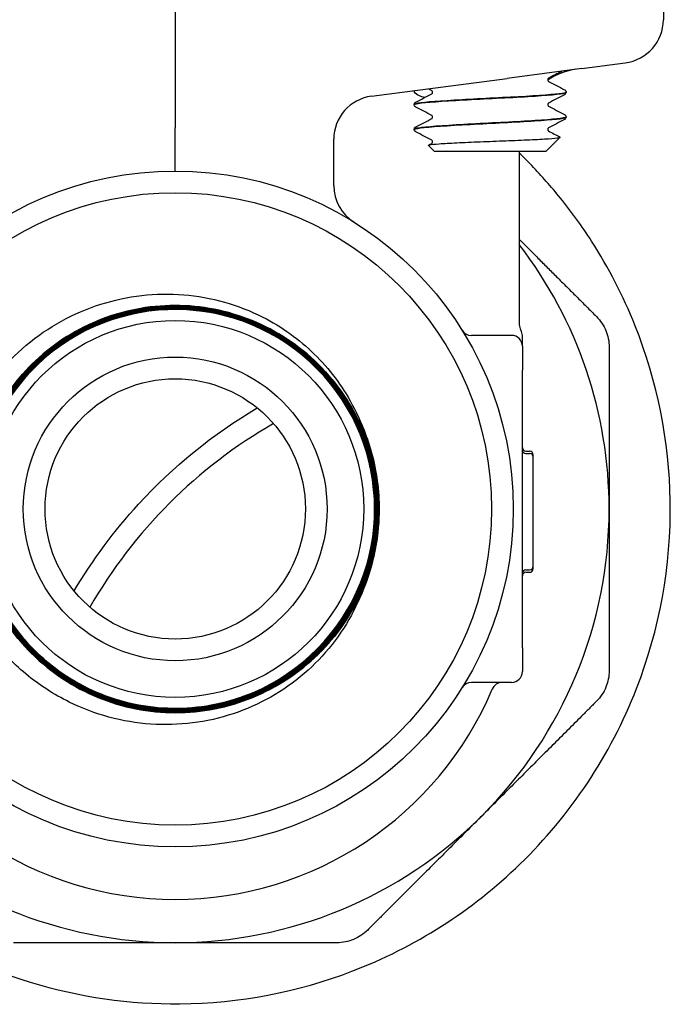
# Model space of a CAD drawing. Header units: inches. Extents: x 36 to 1719, y -84 to 1122.
# Tile 407 of 550: x 1420.65 to 1422.53, y 377.49 to 380.33. Entities that reach past the tile are written whole.
import ezdxf

# ---------------------------------------------------------------- set-up
doc = ezdxf.new("R2010")
doc.units = ezdxf.units.IN
doc.header["$LTSCALE"] = 48
doc.header["$MEASUREMENT"] = 0
doc.layers.add('Visible (ANSI)', color=7, linetype='Continuous', lineweight=30)

msp = doc.modelspace()

# ---------------------------------------------------------------- linework, layer by layer
at = {"layer": 'Visible (ANSI)'}
for p, q in [((1421.09912, 380.79693), (1421.09912, 380.02055)), ((1422.50537, 380.79693), (1422.50537, 380.33169)), ((1422.27043, 380.191), (1422.0556, 380.16271)), ((1422.27043, 380.191), (1422.39558, 380.20747)), ((1421.66458, 380.11124), (1422.0556, 380.16271)), ((1422.22505, 380.12307), (1422.22505, 380.1224)), ((1421.78755, 380.08732), (1421.78755, 380.08665)), ((1422.22505, 380.05157), (1422.22505, 380.0509)), ((1421.09912, 379.89568), (1421.09912, 380.02055)), ((1421.78755, 380.01582), (1421.78755, 380.01515)), ((1421.5559, 379.85401), (1421.5559, 379.98731)), ((1422.16731, 379.95318), (1422.20791, 379.99277)), ((1421.84529, 379.95318), (1421.82859, 379.96946)), ((1421.84529, 379.95318), (1422.16731, 379.95318)), ((1422.09037, 379.95318), (1422.09037, 379.45318)), ((1422.06787, 379.42193), (1421.95223, 379.42193)), ((1422.09912, 379.39068), (1422.09912, 379.42128)), ((1422.09912, 379.39068), (1422.09912, 379.32193)), ((1422.09912, 379.18941), (1422.09912, 379.32193)), ((1422.09912, 378.65444), (1422.09912, 379.18941)), ((1422.10954, 379.08847), (1422.11995, 379.08847)), ((1422.10954, 379.08142), (1422.11995, 379.08142)), ((1422.13037, 379.07097), (1422.13037, 379.07806)), ((1422.13037, 378.75683), (1422.13037, 379.071)), ((1422.10954, 378.74642), (1422.11995, 378.74642)), ((1422.10954, 378.73936), (1422.11995, 378.73936)), ((1422.13037, 378.74977), (1422.13037, 378.75684)), ((1422.09912, 378.52193), (1422.09912, 378.65444)), ((1422.09912, 378.52193), (1422.09912, 378.45318)), ((1422.06787, 378.42193), (1421.95223, 378.42193))]:
    msp.add_line(p, q, dxfattribs=at)
for radius in [0.97375, 0.91125, 0.54316, 0.4375, 0.375]:
    msp.add_circle((1421.09912, 378.92193), radius, dxfattribs=at)
for centre, radius, start, end in [((1422.27787, 380.00286), 0.1875, 97.5, 124.32186), ((1421.6809, 379.98731), 0.125, 97.5, 180), ((1421.6809, 379.85401), 0.125, 180, 238.02878), ((1421.09912, 378.92193), 1.25, 0, 37.53324), ((1421.09912, 378.92193), 0.57441, 139.86113, 136.72231), ((1422.12162, 379.45318), 0.03125, 180, 210.68342), ((1421.95223, 379.45318), 0.03125, 211.91138, 270), ((1422.06787, 379.39068), 0.03125, 0, 90), ((1422.06787, 379.42128), 0.03125, 0, 30.68342), ((1421.09912, 378.92193), 0.57441, 136.72231, 139.86113), ((1422.09912, 377.92193), 1.4375, 119.91628, 150.08372), ((1422.10954, 379.09889), 0.01042, 180, 270), ((1422.10954, 379.09183), 0.01042, 180, 270), ((1422.11995, 379.07806), 0.01042, 0, 90), ((1422.11995, 379.071), 0.01042, 0, 90), ((1421.09912, 378.92193), 0.5875, 358.62118, 1.76001), ((1421.09912, 378.92193), 1.25, 315, 0), ((1422.10954, 378.736), 0.01042, 90, 180), ((1422.10954, 378.72894), 0.01042, 90, 180), ((1422.11995, 378.75683), 0.01042, 270, 0), ((1422.11995, 378.74977), 0.01042, 270, 0), ((1422.06787, 378.45318), 0.03125, 270, 0), ((1421.95223, 378.39068), 0.03125, 90, 148.08862), ((1422.04119, 378.39068), 0.03125, 90, 157.12307), ((1421.09912, 378.78818), 0.99125, 202.87693, 337.12307), ((1421.09912, 378.92193), 1.25, 225, 270), ((1421.09912, 378.92193), 1.25, 270, 315)]:
    msp.add_arc(centre, radius, start, end, dxfattribs=at)
msp.add_ellipse((1422.37927, 380.3314), major_axis=(-0.12504, -0.01646), ratio=0.991106, start_param=1.5707963, end_param=3.0118441, dxfattribs=at)
for points in [[(1422.21347, 380.1835), (1422.20041, 380.17666), (1422.18736, 380.16983), (1422.17431, 380.16298)], [(1422.17431, 380.15399), (1422.18965, 380.14594), (1422.20499, 380.13791), (1422.22034, 380.12988)], [(1421.83828, 380.12723), (1421.83479, 380.12906), (1421.8313, 380.13089), (1421.82781, 380.13272)], [(1421.79226, 380.09413), (1421.8076, 380.10216), (1421.82295, 380.11019), (1421.83828, 380.11824)], [(1422.22034, 380.11559), (1422.20499, 380.10756), (1422.18965, 380.09953), (1422.17431, 380.09148)], [(1421.83828, 380.05573), (1421.82295, 380.06378), (1421.8076, 380.07181), (1421.79226, 380.07984)], [(1422.17431, 380.08249), (1422.18965, 380.07444), (1422.20499, 380.06641), (1422.22034, 380.05838)], [(1421.79226, 380.02263), (1421.8076, 380.03066), (1421.82295, 380.03869), (1421.83828, 380.04674)], [(1422.22034, 380.04409), (1422.20499, 380.03606), (1422.18965, 380.02803), (1422.17431, 380.01998)], [(1422.17431, 380.01099), (1422.18539, 380.00518), (1422.19647, 379.99937), (1422.20755, 379.99357)], [(1421.83828, 379.98423), (1421.82295, 379.99228), (1421.8076, 380.00031), (1421.79226, 380.00834)], [(1421.82899, 379.97037), (1421.83209, 379.97199), (1421.83519, 379.97362), (1421.83828, 379.97524)]]:
    msp.add_open_spline(points, degree=3, dxfattribs=at)
for points, knots in [([(1422.17432, 380.16298), (1422.17432, 380.16298), (1422.17408, 380.16289), (1422.17332, 380.16209), (1422.17296, 380.16164), (1422.17233, 380.16031), (1422.17209, 380.1594), (1422.17209, 380.15849)], [0.002645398, 0.002645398, 0.002645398, 0.002645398, 0.027589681, 0.027589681, 0.042171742, 0.042171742, 0.057287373, 0.057287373, 0.057287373, 0.057287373]), ([(1422.17209, 380.15849), (1422.17209, 380.1571), (1422.17266, 380.15581), (1422.17359, 380.15452), (1422.17395, 380.15425), (1422.17426, 380.15402), (1422.17432, 380.15399), (1422.17432, 380.15399)], [0, 0, 0, 0, 0.022828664, 0.022828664, 0.041633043, 0.041633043, 0.054614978, 0.054614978, 0.054614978, 0.054614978]), ([(1421.81711, 380.10714), (1421.81431, 380.10775), (1421.81169, 380.10849), (1421.80037, 380.11239), (1421.79411, 380.11666), (1421.78693, 380.12418), (1421.78652, 380.12729), (1421.78961, 380.1277)], [0.67526477, 0.67526477, 0.67526477, 0.67526477, 0.71949334, 0.71949334, 0.88239765, 0.88239765, 1.0591032, 1.0591032, 1.0591032, 1.0591032]), ([(1421.8405, 380.12274), (1421.8405, 380.12412), (1421.83994, 380.12541), (1421.839, 380.1267), (1421.83865, 380.12697), (1421.83834, 380.1272), (1421.83828, 380.12723), (1421.83828, 380.12723)], [0, 0, 0, 0, 0.022828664, 0.022828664, 0.041633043, 0.041633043, 0.054614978, 0.054614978, 0.054614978, 0.054614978]), ([(1422.22034, 380.12988), (1422.22112, 380.12947), (1422.22197, 380.12897), (1422.22337, 380.12752), (1422.22386, 380.12688), (1422.22469, 380.12523), (1422.225, 380.12418), (1422.22505, 380.1231)], [0, 0, 0, 0, 0.028459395, 0.028459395, 0.043235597, 0.043235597, 0.058545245, 0.058545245, 0.058545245, 0.058545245]), ([(1422.22476, 380.1231), (1422.2249, 380.12189), (1422.22141, 380.12067), (1422.21416, 380.11946), (1422.1943, 380.11615), (1422.14659, 380.11283), (1422.08739, 380.10952), (1422.02828, 380.10621), (1421.95883, 380.10289), (1421.90277, 380.09958), (1421.84679, 380.09628), (1421.8052, 380.09297), (1421.79218, 380.08967), (1421.7891, 380.08888), (1421.78764, 380.0881), (1421.78772, 380.08732)], [-21.1829178, -21.1829178, -21.1829178, -21.1829178, -20.8637276, -20.8637276, -20.8637276, -19.9895633, -19.9895633, -19.9895633, -19.1167884, -19.1167884, -19.1167884, -18.2452653, -18.2452653, -18.2452653, -18.0390086, -18.0390086, -18.0390086, -18.0390086]), ([(1421.78785, 380.08662), (1421.78771, 380.08788), (1421.79149, 380.08914), (1421.79931, 380.0904), (1421.82012, 380.09375), (1421.86918, 380.09709), (1421.9294, 380.10044), (1421.98959, 380.10378), (1422.05977, 380.10713), (1422.11549, 380.11047), (1422.17119, 380.11382), (1422.21136, 380.11716), (1422.22202, 380.12051), (1422.22403, 380.12114), (1422.22499, 380.12177), (1422.22492, 380.1224)], [11.7535067, 11.7535067, 11.7535067, 11.7535067, 12.0852563, 12.0852563, 12.0852563, 12.9673891, 12.9673891, 12.9673891, 13.8492593, 13.8492593, 13.8492593, 14.7308693, 14.7308693, 14.7308693, 14.8974159, 14.8974159, 14.8974159, 14.8974159]), ([(1421.83828, 380.11824), (1421.83828, 380.11824), (1421.83852, 380.11833), (1421.83927, 380.11913), (1421.83964, 380.11958), (1421.84027, 380.12091), (1421.8405, 380.12182), (1421.8405, 380.12274)], [0.002645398, 0.002645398, 0.002645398, 0.002645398, 0.027589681, 0.027589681, 0.042171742, 0.042171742, 0.057287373, 0.057287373, 0.057287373, 0.057287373]), ([(1422.22505, 380.12237), (1422.22498, 380.12092), (1422.22444, 380.11955), (1422.22319, 380.11767), (1422.22253, 380.11706), (1422.22137, 380.11617), (1422.22084, 380.11586), (1422.22034, 380.11559)], [0, 0, 0, 0, 0.020588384, 0.020588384, 0.04017257, 0.04017257, 0.058516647, 0.058516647, 0.058516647, 0.058516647]), ([(1421.78755, 380.08735), (1421.78761, 380.0888), (1421.78816, 380.09017), (1421.7894, 380.09205), (1421.79007, 380.09266), (1421.79123, 380.09355), (1421.79175, 380.09386), (1421.79226, 380.09413)], [0, 0, 0, 0, 0.020588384, 0.020588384, 0.04017257, 0.04017257, 0.058516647, 0.058516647, 0.058516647, 0.058516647]), ([(1421.79226, 380.07984), (1421.79147, 380.08025), (1421.79063, 380.08075), (1421.78923, 380.0822), (1421.78873, 380.08284), (1421.7879, 380.08449), (1421.7876, 380.08554), (1421.78755, 380.08662)], [0, 0, 0, 0, 0.028459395, 0.028459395, 0.043235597, 0.043235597, 0.058545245, 0.058545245, 0.058545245, 0.058545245]), ([(1422.17432, 380.09148), (1422.17432, 380.09148), (1422.17408, 380.09139), (1422.17332, 380.09059), (1422.17296, 380.09014), (1422.17233, 380.08881), (1422.17209, 380.0879), (1422.17209, 380.08699)], [0.002645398, 0.002645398, 0.002645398, 0.002645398, 0.027589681, 0.027589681, 0.042171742, 0.042171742, 0.057287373, 0.057287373, 0.057287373, 0.057287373]), ([(1422.17209, 380.08699), (1422.17209, 380.0856), (1422.17266, 380.08431), (1422.17359, 380.08302), (1422.17395, 380.08275), (1422.17426, 380.08252), (1422.17432, 380.08249), (1422.17432, 380.08249)], [0, 0, 0, 0, 0.022828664, 0.022828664, 0.041633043, 0.041633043, 0.054614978, 0.054614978, 0.054614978, 0.054614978]), ([(1422.22493, 380.0516), (1422.22502, 380.05097), (1422.2241, 380.05034), (1422.22214, 380.04971), (1422.21166, 380.04636), (1422.17151, 380.04301), (1422.11572, 380.03966), (1422.06042, 380.03633), (1421.99083, 380.03301), (1421.93088, 380.02969), (1421.87013, 380.02632), (1421.82048, 380.02296), (1421.79944, 380.01959), (1421.79158, 380.01833), (1421.78777, 380.01708), (1421.78785, 380.01582)], [-14.8997325, -14.8997325, -14.8997325, -14.8997325, -14.7341258, -14.7341258, -14.7341258, -13.8504415, -13.8504415, -13.8504415, -12.9746304, -12.9746304, -12.9746304, -12.0870096, -12.0870096, -12.0870096, -11.7558233, -11.7558233, -11.7558233, -11.7558233]), ([(1421.78792, 380.01512), (1421.78781, 380.01668), (1421.79362, 380.01823), (1421.80547, 380.01979), (1421.83144, 380.0232), (1421.88581, 380.0266), (1421.94903, 380.03001), (1422.01175, 380.03339), (1422.08188, 380.03677), (1422.13453, 380.04015), (1422.18676, 380.04351), (1422.22077, 380.04686), (1422.22465, 380.05022), (1422.22492, 380.05044), (1422.22504, 380.05067), (1422.22503, 380.0509)], [5.4703213, 5.4703213, 5.4703213, 5.4703213, 5.8802797, 5.8802797, 5.8802797, 6.7785359, 6.7785359, 6.7785359, 7.6697745, 7.6697745, 7.6697745, 8.5540503, 8.5540503, 8.5540503, 8.6142306, 8.6142306, 8.6142306, 8.6142306]), ([(1421.8405, 380.05124), (1421.8405, 380.05262), (1421.83994, 380.05391), (1421.839, 380.0552), (1421.83865, 380.05547), (1421.83834, 380.0557), (1421.83828, 380.05573), (1421.83828, 380.05573)], [0, 0, 0, 0, 0.022828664, 0.022828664, 0.041633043, 0.041633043, 0.054614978, 0.054614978, 0.054614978, 0.054614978]), ([(1421.83828, 380.04674), (1421.83828, 380.04674), (1421.83852, 380.04683), (1421.83927, 380.04763), (1421.83964, 380.04808), (1421.84027, 380.04941), (1421.8405, 380.05032), (1421.8405, 380.05124)], [0.002645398, 0.002645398, 0.002645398, 0.002645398, 0.027589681, 0.027589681, 0.042171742, 0.042171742, 0.057287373, 0.057287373, 0.057287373, 0.057287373]), ([(1422.22034, 380.05838), (1422.22112, 380.05797), (1422.22197, 380.05747), (1422.22337, 380.05602), (1422.22386, 380.05538), (1422.22469, 380.05373), (1422.225, 380.05268), (1422.22505, 380.0516)], [0, 0, 0, 0, 0.028459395, 0.028459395, 0.043235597, 0.043235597, 0.058545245, 0.058545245, 0.058545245, 0.058545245]), ([(1422.22505, 380.05087), (1422.22498, 380.04942), (1422.22444, 380.04805), (1422.22319, 380.04617), (1422.22253, 380.04556), (1422.22137, 380.04467), (1422.22084, 380.04436), (1422.22034, 380.04409)], [0, 0, 0, 0, 0.020588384, 0.020588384, 0.04017257, 0.04017257, 0.058516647, 0.058516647, 0.058516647, 0.058516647]), ([(1421.78755, 380.01585), (1421.78761, 380.0173), (1421.78816, 380.01867), (1421.7894, 380.02055), (1421.79007, 380.02116), (1421.79123, 380.02205), (1421.79175, 380.02236), (1421.79226, 380.02263)], [0, 0, 0, 0, 0.020588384, 0.020588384, 0.04017257, 0.04017257, 0.058516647, 0.058516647, 0.058516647, 0.058516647]), ([(1421.79226, 380.00834), (1421.79147, 380.00875), (1421.79063, 380.00925), (1421.78923, 380.0107), (1421.78873, 380.01134), (1421.7879, 380.01299), (1421.7876, 380.01404), (1421.78755, 380.01512)], [0, 0, 0, 0, 0.028459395, 0.028459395, 0.043235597, 0.043235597, 0.058545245, 0.058545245, 0.058545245, 0.058545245]), ([(1422.17432, 380.01998), (1422.17432, 380.01998), (1422.17408, 380.01989), (1422.17332, 380.01909), (1422.17296, 380.01864), (1422.17233, 380.01731), (1422.17209, 380.0164), (1422.17209, 380.01549)], [0.002645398, 0.002645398, 0.002645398, 0.002645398, 0.027589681, 0.027589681, 0.042171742, 0.042171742, 0.057287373, 0.057287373, 0.057287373, 0.057287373]), ([(1422.17209, 380.01549), (1422.17209, 380.0141), (1422.17266, 380.01281), (1422.17359, 380.01152), (1422.17395, 380.01125), (1422.17426, 380.01102), (1422.17432, 380.01099), (1422.17432, 380.01099)], [0, 0, 0, 0, 0.022828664, 0.022828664, 0.041633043, 0.041633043, 0.054614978, 0.054614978, 0.054614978, 0.054614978]), ([(1421.82859, 379.96946), (1421.82795, 379.97009), (1421.8292, 379.97071), (1421.83723, 379.9723), (1421.84662, 379.97326), (1421.87342, 379.97519), (1421.8907, 379.97614), (1421.93106, 379.97807), (1421.95384, 379.97903), (1422.00203, 379.98096), (1422.027, 379.98192), (1422.07589, 379.98385), (1422.09931, 379.9848), (1422.14147, 379.98673), (1422.15972, 379.98769), (1422.18849, 379.98962), (1422.19862, 379.99058), (1422.20762, 379.99222), (1422.20884, 379.99289), (1422.20755, 379.99357)], [-2.4713623, -2.4713623, -2.4713623, -2.4713623, -2.3561612, -2.3561612, -2.1756508, -2.1756508, -1.9922583, -1.9922583, -1.8059847, -1.8059847, -1.6168306, -1.6168306, -1.424797, -1.424797, -1.2298846, -1.2298846, -1.0320942, -1.0320942, -0.8910547, -0.8910547, -0.8910547, -0.8910547]), ([(1421.8405, 379.97974), (1421.8405, 379.98112), (1421.83994, 379.98241), (1421.839, 379.9837), (1421.83865, 379.98397), (1421.83834, 379.9842), (1421.83828, 379.98423), (1421.83828, 379.98423)], [0, 0, 0, 0, 0.022828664, 0.022828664, 0.041633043, 0.041633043, 0.054614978, 0.054614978, 0.054614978, 0.054614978]), ([(1421.83828, 379.97524), (1421.83828, 379.97524), (1421.83852, 379.97533), (1421.83927, 379.97613), (1421.83964, 379.97658), (1421.84027, 379.97791), (1421.8405, 379.97882), (1421.8405, 379.97974)], [0.002645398, 0.002645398, 0.002645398, 0.002645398, 0.027589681, 0.027589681, 0.042171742, 0.042171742, 0.057287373, 0.057287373, 0.057287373, 0.057287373]), ([(1420.10787, 379.94719), (1420.10303, 379.94251), (1420.09822, 379.9378), (1419.94746, 379.78785), (1419.83364, 379.61175), (1419.69851, 379.24586), (1419.66753, 379.06208), (1419.67926, 378.71181), (1419.71251, 378.5486), (1419.80995, 378.30496), (1419.85368, 378.2207), (1419.93116, 378.10233), (1419.95832, 378.06491), (1420.00957, 378.00112), (1420.03286, 377.97425), (1420.08298, 377.92061), (1420.1099, 377.894), (1420.18088, 377.82924), (1420.22617, 377.79274), (1420.39963, 377.66957), (1420.53775, 377.60235), (1420.82369, 377.51483), (1420.96915, 377.49452), (1421.28448, 377.49754), (1421.452, 377.53013), (1421.78939, 377.659), (1421.95414, 377.76436), (1422.23773, 378.03975), (1422.35292, 378.21159), (1422.49394, 378.57377), (1422.52812, 378.75719), (1422.52221, 379.11618), (1422.48869, 379.28772), (1422.38971, 379.53542), (1422.3479, 379.61669), (1422.2706, 379.7368), (1422.24054, 379.7784), (1422.1822, 379.85058), (1422.15473, 379.88169), (1422.11962, 379.91813), (1422.11323, 379.92463), (1422.10678, 379.93107), (1422.10135, 379.93649), (1422.09588, 379.94187), (1422.09037, 379.94719)], [5.9352871, 5.9352871, 5.9352871, 5.9352871, 5.9921197, 5.9921197, 7.7291756, 7.7291756, 9.2390086, 9.2390086, 10.5435709, 10.5435709, 11.2728459, 11.2728459, 11.6258315, 11.6258315, 11.8968723, 11.8968723, 12.1854452, 12.1854452, 12.6300643, 12.6300643, 13.8170477, 13.8170477, 14.9868598, 14.9868598, 16.3855901, 16.3855901, 18.0118875, 18.0118875, 19.7159295, 19.7159295, 21.2114917, 21.2114917, 22.568907, 22.568907, 23.2689868, 23.2689868, 23.6603838, 23.6603838, 23.97652, 23.97652, 24.0460114, 24.0460114, 24.0460114, 24.1044605, 24.1044605, 24.1044605, 24.1044605]), ([(1420.51433, 379.2001), (1420.55322, 379.27413), (1420.60609, 379.33991), (1420.73325, 379.44649), (1420.80598, 379.48664), (1420.9616, 379.53618), (1421.04282, 379.54556), (1421.20299, 379.53251), (1421.28042, 379.51071), (1421.40603, 379.4468), (1421.45609, 379.41093), (1421.54306, 379.3258), (1421.57961, 379.27722), (1421.60816, 379.22394)], [0, 0, 0, 0, 0.637222, 0.637222, 1.2647089, 1.2647089, 1.8824576, 1.8824576, 2.490465, 2.490465, 2.9578106, 2.9578106, 3.4191938, 3.4191938, 3.4191938, 3.4191938]), ([(1420.68093, 379.3157), (1420.65784, 379.29121), (1420.6369, 379.26468), (1420.57739, 379.17378), (1420.54903, 379.10377), (1420.52074, 378.95679), (1420.52109, 378.88124), (1420.55074, 378.73451), (1420.57976, 378.66473), (1420.66292, 378.54023), (1420.71627, 378.4867), (1420.84051, 378.40309), (1420.9102, 378.37382), (1421.0569, 378.34366), (1421.1325, 378.34305), (1421.2797, 378.37085), (1421.34988, 378.39901), (1421.4755, 378.48064), (1421.52974, 378.53334), (1421.61497, 378.65659), (1421.64514, 378.72595), (1421.67719, 378.87235), (1421.67876, 378.94799), (1421.6528, 379.09562), (1421.62552, 379.1662), (1421.54544, 379.29293), (1421.49339, 379.34787), (1421.37115, 379.43471), (1421.30213, 379.46578), (1421.15605, 379.4997), (1421.08039, 379.50223), (1420.93235, 379.47813), (1420.86138, 379.45173), (1420.73356, 379.3732), (1420.67793, 379.32182), (1420.58949, 379.20062), (1420.55753, 379.13195), (1420.52174, 378.98622), (1420.51825, 378.91055), (1420.54048, 378.76211), (1420.566, 378.69077), (1420.64295, 378.56188), (1420.69365, 378.50557), (1420.8138, 378.41554), (1420.88211, 378.38269), (1421.02747, 378.34503), (1421.10314, 378.34058), (1421.25194, 378.36095), (1421.32365, 378.38557), (1421.45359, 378.46093), (1421.51058, 378.51095), (1421.60218, 378.63003), (1421.63591, 378.69795), (1421.67544, 378.84292), (1421.68085, 378.91858), (1421.66236, 379.06772), (1421.63863, 379.13978), (1421.56488, 379.27075), (1421.51555, 379.32841), (1421.39757, 379.42157), (1421.33003, 379.45619), (1421.18548, 379.49758), (1421.10985, 379.50395), (1420.96038, 379.48734), (1420.88798, 379.46451), (1420.756, 379.39238), (1420.69769, 379.34375), (1420.60297, 379.22688), (1420.56748, 379.15975), (1420.52424, 379.01564), (1420.5169, 378.94004), (1420.53162, 378.79028), (1420.55355, 378.71755), (1420.62405, 378.58458), (1420.67196, 378.52561), (1420.7877, 378.42936), (1420.85442, 378.393), (1420.99806, 378.3479), (1421.07361, 378.3396), (1421.22364, 378.35244), (1421.29669, 378.37345), (1421.43063, 378.44231), (1421.49024, 378.4895), (1421.58802, 378.60408), (1421.62524, 378.67038), (1421.67219, 378.81353), (1421.68145, 378.88902), (1421.67052, 379.0393), (1421.65042, 379.11265), (1421.58322, 379.24755), (1421.53676, 379.30779), (1421.42335, 379.40707), (1421.35749, 379.44516), (1421.21485, 379.49395), (1421.13944, 379.50417), (1420.98893, 379.49514), (1420.91528, 379.47596), (1420.77946, 379.41043), (1420.71859, 379.36471), (1420.61781, 379.2525), (1420.57886, 379.18708), (1420.52824, 379.04498), (1420.51705, 378.96965), (1420.52418, 378.81895), (1420.54244, 378.74501), (1420.60628, 378.60828), (1420.65126, 378.5468), (1420.76226, 378.44454), (1420.82722, 378.40474), (1420.96876, 378.35228), (1421.04398, 378.34013), (1421.19486, 378.34536), (1421.26908, 378.36269), (1421.4067, 378.42483), (1421.46878, 378.46905), (1421.57251, 378.57881), (1421.61315, 378.64331), (1421.66743, 378.78427), (1421.68055, 378.85938), (1421.67723, 379.01041), (1421.66083, 379.08489), (1421.6004, 379.22337), (1421.55694, 379.28605), (1421.44843, 379.39123), (1421.38442, 379.43272), (1421.24407, 379.48882), (1421.16908, 379.50289), (1421.01792, 379.50149), (1420.94319, 379.48603), (1420.80386, 379.42732), (1420.7406, 379.38463), (1420.63398, 379.27739), (1420.59166, 379.21387), (1420.53374, 379.07415), (1420.51871, 378.9993), (1420.5182, 378.84803), (1420.53272, 378.77307), (1420.58969, 378.63291), (1420.6316, 378.56907), (1420.73755, 378.46103), (1420.80058, 378.41788), (1420.93963, 378.35816), (1421.01434, 378.34217), (1421.16568, 378.33974), (1421.24088, 378.35332), (1421.38183, 378.40854), (1421.44625, 378.44967), (1421.55569, 378.5543), (1421.59967, 378.61682), (1421.66118, 378.7552), (1421.67813, 378.82974), (1421.68249, 378.98114), (1421.66985, 379.05655), (1421.61638, 379.19829), (1421.57605, 379.26326), (1421.47275, 379.37409), (1421.41075, 379.41889), (1421.27308, 379.48219), (1421.1987, 379.50009), (1421.04727, 379.50638), (1420.97166, 379.49469), (1420.82917, 379.44299), (1420.76365, 379.40346), (1420.65144, 379.3015), (1420.60583, 379.24004), (1420.54074, 379.10309), (1420.52189, 379.02891), (1420.51368, 378.87747), (1420.52441, 378.80167), (1420.57434, 378.65843), (1420.61305, 378.59238), (1420.71365, 378.47881), (1420.77456, 378.4324), (1420.91077, 378.36553), (1420.98476, 378.34573), (1421.13617, 378.33559), (1421.21216, 378.34537), (1421.3561, 378.3935), (1421.42269, 378.4314), (1421.53759, 378.53061), (1421.58481, 378.59097), (1421.65344, 378.72641), (1421.6742, 378.80019), (1421.68626, 378.95156), (1421.67744, 379.02771), (1421.63111, 379.17235), (1421.59403, 379.23946), (1421.49622, 379.35568), (1421.43643, 379.40369), (1421.30179, 379.47408), (1421.22823, 379.49578), (1421.07692, 379.50977), (1421.00062, 379.50192), (1420.85531, 379.45739), (1420.78769, 379.42114), (1420.67016, 379.32476), (1420.62137, 379.26554), (1420.54923, 379.13172), (1420.52658, 379.05839), (1420.51066, 378.90718), (1420.51755, 378.83073), (1420.56026, 378.68477), (1420.59567, 378.61666), (1420.69062, 378.49784), (1420.74925, 378.44827), (1420.88223, 378.37439), (1420.95531, 378.35079), (1421.10641, 378.33295), (1421.18299, 378.33887), (1421.32957, 378.37975), (1421.39817, 378.41432), (1421.51826, 378.50781), (1421.56861, 378.56585), (1421.64421, 378.69797), (1421.66875, 378.77079), (1421.68852, 378.92175), (1421.68357, 378.99844), (1421.64453, 379.14562), (1421.61081, 379.2147), (1421.51879, 379.33605), (1421.46136, 379.38716), (1421.33012, 379.46449), (1421.25758, 379.48996), (1421.10678, 379.51166), (1421.02998, 379.50768), (1420.88222, 379.47048), (1420.81268, 379.43763), (1420.69009, 379.34709), (1420.63822, 379.29028), (1420.55919, 379.15995), (1420.53278, 379.08768), (1420.50915, 378.93708), (1420.51216, 378.86019), (1420.5475, 378.71187), (1420.57949, 378.64187), (1420.66852, 378.51806), (1420.72471, 378.46545), (1420.85411, 378.38471), (1420.92608, 378.35737), (1421.07647, 378.33182), (1421.15344, 378.33386), (1421.30229, 378.36733), (1421.37274, 378.39845), (1421.49774, 378.48596), (1421.5511, 378.54151), (1421.63353, 378.66996), (1421.6618, 378.74162), (1421.68927, 378.89177), (1421.68821, 378.96882), (1421.65661, 379.11817), (1421.62636, 379.18905), (1421.54039, 379.31524), (1421.48549, 379.36934), (1421.35802, 379.45344), (1421.28667, 379.48263), (1421.13679, 379.51203), (1421.05968, 379.51195), (1420.90984, 379.48222), (1420.83854, 379.45286), (1420.71119, 379.36844), (1420.65636, 379.31419), (1420.5706, 379.18772), (1420.54048, 379.1167), (1420.50916, 378.96711), (1420.50827, 378.88996), (1420.53611, 378.73966), (1420.56458, 378.66794), (1420.64743, 378.53945), (1420.70102, 378.4839), (1420.82647, 378.39648), (1420.89714, 378.36545), (1421.04642, 378.33221), (1421.1236, 378.33034), (1421.27434, 378.35629), (1421.34646, 378.38387), (1421.47608, 378.46513), (1421.53233, 378.51804), (1421.61093, 378.62784), (1421.6377, 378.68026), (1421.67485, 378.79128), (1421.68502, 378.84927), (1421.68645, 378.90779)], [24.7442257, 24.7442257, 24.7442257, 24.7442257, 25.0019287, 25.0019287, 25.572211, 25.572211, 26.1425846, 26.1425846, 26.7130496, 26.7130496, 27.283606, 27.283606, 27.8542538, 27.8542538, 28.4249929, 28.4249929, 28.9958235, 28.9958235, 29.5667455, 29.5667455, 30.1377589, 30.1377589, 30.7088637, 30.7088637, 31.2800598, 31.2800598, 31.8513474, 31.8513474, 32.4227264, 32.4227264, 32.9941967, 32.9941967, 33.5657585, 33.5657585, 34.1374116, 34.1374116, 34.7091561, 34.7091561, 35.2809921, 35.2809921, 35.8529194, 35.8529194, 36.4249381, 36.4249381, 36.9970482, 36.9970482, 37.5692497, 37.5692497, 38.1415426, 38.1415426, 38.7139268, 38.7139268, 39.2864025, 39.2864025, 39.8589696, 39.8589696, 40.431628, 40.431628, 41.0043778, 41.0043778, 41.5772191, 41.5772191, 42.1501517, 42.1501517, 42.7231757, 42.7231757, 43.2962911, 43.2962911, 43.8694978, 43.8694978, 44.442796, 44.442796, 45.0161856, 45.0161856, 45.5896665, 45.5896665, 46.1632388, 46.1632388, 46.7369025, 46.7369025, 47.3106576, 47.3106576, 47.8845041, 47.8845041, 48.458442, 48.458442, 49.0324712, 49.0324712, 49.6065919, 49.6065919, 50.1808039, 50.1808039, 50.7551073, 50.7551073, 51.3295021, 51.3295021, 51.9039883, 51.9039883, 52.4785658, 52.4785658, 53.0532348, 53.0532348, 53.6279951, 53.6279951, 54.2028468, 54.2028468, 54.7777899, 54.7777899, 55.3528244, 55.3528244, 55.9279502, 55.9279502, 56.5031675, 56.5031675, 57.0784761, 57.0784761, 57.6538761, 57.6538761, 58.2293675, 58.2293675, 58.8049502, 58.8049502, 59.3806244, 59.3806244, 59.9563899, 59.9563899, 60.5322468, 60.5322468, 61.1081951, 61.1081951, 61.6842347, 61.6842347, 62.2603657, 62.2603657, 62.8365881, 62.8365881, 63.4129019, 63.4129019, 63.9893071, 63.9893071, 64.5658036, 64.5658036, 65.1423916, 65.1423916, 65.7190709, 65.7190709, 66.2958415, 66.2958415, 66.8727036, 66.8727036, 67.449657, 67.449657, 68.0267018, 68.0267018, 68.603838, 68.603838, 69.1810655, 69.1810655, 69.7583844, 69.7583844, 70.3357947, 70.3357947, 70.9132964, 70.9132964, 71.4908894, 71.4908894, 72.0685738, 72.0685738, 72.6463496, 72.6463496, 73.2242168, 73.2242168, 73.8021753, 73.8021753, 74.3802252, 74.3802252, 74.9583665, 74.9583665, 75.5365991, 75.5365991, 76.1149231, 76.1149231, 76.6933385, 76.6933385, 77.2718453, 77.2718453, 77.8504434, 77.8504434, 78.4291329, 78.4291329, 79.0079138, 79.0079138, 79.586786, 79.586786, 80.1657496, 80.1657496, 80.7448046, 80.7448046, 81.3239509, 81.3239509, 81.9031886, 81.9031886, 82.4825177, 82.4825177, 83.0619381, 83.0619381, 83.6414499, 83.6414499, 84.2210531, 84.2210531, 84.8007477, 84.8007477, 85.3805336, 85.3805336, 85.9604108, 85.9604108, 86.5403795, 86.5403795, 87.1204395, 87.1204395, 87.7005908, 87.7005908, 88.2808336, 88.2808336, 88.8611677, 88.8611677, 89.4415931, 89.4415931, 90.0221099, 90.0221099, 90.6027181, 90.6027181, 91.1834177, 91.1834177, 91.7642086, 91.7642086, 92.3450909, 92.3450909, 92.9260645, 92.9260645, 93.5071295, 93.5071295, 94.0882858, 94.0882858, 94.6695336, 94.6695336, 95.2508726, 95.2508726, 95.8323031, 95.8323031, 96.4138249, 96.4138249, 96.995438, 96.995438, 97.5771426, 97.5771426, 98.1589384, 98.1589384, 98.7408257, 98.7408257, 99.3228043, 99.3228043, 99.9048742, 99.9048742, 100.4870355, 100.4870355, 101.0692882, 101.0692882, 101.6516322, 101.6516322, 102.2340676, 102.2340676, 102.8165944, 102.8165944, 103.3992125, 103.3992125, 103.9819219, 103.9819219, 104.4277936, 104.4277936, 104.8737194, 104.8737194, 104.8737194, 104.8737194]), ([(1421.68634, 378.93997), (1421.68866, 378.86349), (1421.67602, 378.78729), (1421.62222, 378.64403), (1421.58159, 378.57835), (1421.47745, 378.46628), (1421.41493, 378.42095), (1421.27604, 378.35683), (1421.20101, 378.33864), (1421.0482, 378.33207), (1420.97189, 378.34374), (1420.82806, 378.39568), (1420.76191, 378.43545), (1420.64859, 378.5381), (1420.60251, 378.6), (1420.53667, 378.73797), (1420.51755, 378.81272), (1420.50904, 378.96533), (1420.51974, 379.04173), (1420.56981, 379.18612), (1420.60871, 379.25272), (1420.70985, 379.36726), (1420.77112, 379.4141), (1420.90816, 379.48163), (1420.98261, 379.50169), (1421.13501, 379.51213), (1421.21149, 379.50241), (1421.35641, 379.4542), (1421.42346, 379.41617), (1421.53919, 379.31656), (1421.58677, 379.25593), (1421.656, 379.11985), (1421.67699, 379.0457), (1421.68935, 378.89355), (1421.68061, 378.817), (1421.63427, 378.67157), (1421.59712, 378.60409), (1421.49905, 378.48717), (1421.43906, 378.43886), (1421.30396, 378.36796), (1421.23013, 378.34605), (1421.07825, 378.33177), (1421.00164, 378.33953), (1420.85573, 378.38399), (1420.78783, 378.42026), (1420.66975, 378.51678), (1420.62071, 378.57611), (1420.54815, 378.71022), (1420.52532, 378.78371), (1420.50912, 378.9353), (1420.51591, 379.01195), (1420.55849, 379.15832), (1420.59387, 379.22664), (1420.68882, 379.34585), (1420.74748, 379.3956), (1420.88058, 379.46981), (1420.95373, 379.49356), (1421.10501, 379.51167), (1421.18169, 379.50586), (1421.32848, 379.46517), (1421.3972, 379.43068), (1421.51753, 379.3373), (1421.568, 379.27931), (1421.64384, 379.14726), (1421.6685, 379.07446), (1421.68851, 378.92352), (1421.68368, 378.84682), (1421.64487, 378.69962), (1421.61128, 378.63051), (1421.5195, 378.50909), (1421.46219, 378.45792), (1421.33119, 378.38046), (1421.25876, 378.3549), (1421.10818, 378.33299), (1421.03148, 378.33684), (1420.88389, 378.37375), (1420.81441, 378.40644), (1420.69191, 378.49662), (1420.64005, 378.55324), (1420.56099, 378.68316), (1420.53452, 378.75521), (1420.51072, 378.9054), (1420.5136, 378.9821), (1420.54861, 379.13005), (1420.5804, 379.1999), (1420.66896, 379.32345), (1420.72488, 379.37599), (1420.8537, 379.45664), (1420.92537, 379.484), (1421.07515, 379.50969), (1421.15183, 379.50778), (1421.30012, 379.47467), (1421.37031, 379.44379), (1421.4949, 379.35687), (1421.54811, 379.30165), (1421.63034, 379.17394), (1421.65858, 379.10267), (1421.68615, 378.95333), (1421.68522, 378.87668), (1421.65401, 378.72808), (1421.62405, 378.65754), (1421.53876, 378.53194), (1421.48426, 378.47808), (1421.35769, 378.39429), (1421.28683, 378.36516), (1421.13794, 378.33572), (1421.06134, 378.33568), (1420.91245, 378.36498), (1420.84158, 378.39403), (1420.71499, 378.47766), (1420.66048, 378.53144), (1420.57514, 378.65686), (1420.54514, 378.7273), (1420.51383, 378.87571), (1420.51282, 378.95225), (1420.54021, 379.1014), (1420.56835, 379.17259), (1420.65031, 379.30014), (1420.70336, 379.3553), (1420.82761, 379.44216), (1420.89761, 379.47304), (1421.04551, 379.5062), (1421.12199, 379.50818), (1421.27138, 379.4827), (1421.34287, 379.45549), (1421.47137, 379.3752), (1421.52716, 379.32289), (1421.61554, 379.19984), (1421.64728, 379.13027), (1421.68229, 378.9829), (1421.68524, 378.9065), (1421.66167, 378.7569), (1421.63539, 378.68512), (1421.55678, 378.55569), (1421.50522, 378.49928), (1421.38337, 378.40941), (1421.31426, 378.37681), (1421.16744, 378.33995), (1421.09113, 378.33604), (1420.94134, 378.3577), (1420.86928, 378.38305), (1420.73895, 378.45996), (1420.68192, 378.51077), (1420.59058, 378.63139), (1420.55713, 378.70004), (1420.51843, 378.84629), (1420.51356, 378.92248), (1420.5333, 379.07245), (1420.55772, 379.14477), (1420.63292, 379.27598), (1420.68298, 379.33361), (1420.80235, 379.42642), (1420.87052, 379.46071), (1421.01618, 379.50123), (1421.09226, 379.50707), (1421.24236, 379.48924), (1421.31494, 379.46575), (1421.44701, 379.39227), (1421.50523, 379.34298), (1421.59948, 379.22487), (1421.63462, 379.15718), (1421.67695, 379.01215), (1421.68375, 378.9362), (1421.66783, 378.78598), (1421.64528, 378.71315), (1421.57353, 378.58025), (1421.52502, 378.52145), (1421.40819, 378.42577), (1421.34099, 378.3898), (1421.1966, 378.34566), (1421.12079, 378.33791), (1420.97048, 378.35191), (1420.89742, 378.37352), (1420.7637, 378.44354), (1420.70433, 378.49127), (1420.60724, 378.6068), (1420.57045, 378.67349), (1420.52451, 378.81722), (1420.5158, 378.89287), (1420.52789, 379.04325), (1420.54856, 379.11654), (1420.61683, 379.25104), (1420.66377, 379.31097), (1420.77799, 379.40946), (1420.84417, 379.44707), (1420.98721, 379.49479), (1421.0627, 379.50445), (1421.21312, 379.49428), (1421.28661, 379.47455), (1421.42188, 379.40803), (1421.48237, 379.36188), (1421.58222, 379.249), (1421.62065, 379.18334), (1421.67015, 379.04101), (1421.68076, 378.9657), (1421.6725, 378.81526), (1421.65372, 378.74157), (1421.58896, 378.60556), (1421.54361, 378.54454), (1421.43207, 378.44332), (1421.36695, 378.40409), (1421.22535, 378.35283), (1421.15023, 378.34127), (1420.9998, 378.34762), (1420.92592, 378.36545), (1420.78919, 378.42844), (1420.72763, 378.47298), (1420.62508, 378.58316), (1420.58506, 378.64773), (1420.53204, 378.78858), (1420.51954, 378.8635), (1420.52397, 379.0139), (1420.54086, 379.08795), (1420.60207, 379.22538), (1420.6458, 379.28745), (1420.7546, 379.39133), (1420.81861, 379.43214), (1420.95868, 379.48691), (1421.03339, 379.50035), (1421.18374, 379.49782), (1421.25795, 379.48188), (1421.39605, 379.42246), (1421.45864, 379.37955), (1421.56381, 379.27215), (1421.6054, 379.20869), (1421.66191, 379.06942), (1421.67628, 378.99493), (1421.67566, 378.84466), (1421.66068, 378.77031), (1421.60305, 378.63155), (1421.56096, 378.56847), (1421.45497, 378.46201), (1421.39208, 378.41965), (1421.25363, 378.36142), (1421.17938, 378.34611), (1421.02921, 378.34483), (1420.95472, 378.35886), (1420.81534, 378.41469), (1420.75177, 378.45595), (1420.64405, 378.56052), (1420.60092, 378.62282), (1420.54098, 378.76043), (1420.52474, 378.83443), (1420.52156, 378.98448), (1420.53464, 379.05909), (1420.58866, 379.19908), (1420.62909, 379.26312), (1420.73221, 379.37209), (1420.79392, 379.41598), (1420.93068, 379.47761), (1421.00442, 379.49477), (1421.15431, 379.49986), (1421.22903, 379.48773), (1421.3696, 379.43552), (1421.43411, 379.39593), (1421.5443, 379.29427), (1421.58894, 379.23316), (1421.65226, 379.09728), (1421.67035, 379.02382), (1421.67732, 378.8741), (1421.66615, 378.79928), (1421.61576, 378.65815), (1421.57702, 378.59319), (1421.47682, 378.48178), (1421.41633, 378.43641), (1421.28135, 378.37141), (1421.20817, 378.35241), (1421.05865, 378.34354), (1420.98374, 378.35376), (1420.84208, 378.40233), (1420.77667, 378.44022), (1420.66408, 378.53893), (1420.61797, 378.59881), (1420.55132, 378.73286), (1420.5314, 378.80575), (1420.52065, 378.95505), (1420.52991, 379.03003), (1420.57628, 379.17108), (1420.61251, 379.23595), (1420.65999, 379.29222)], [0, 0, 0, 0, 0.5832189, 0.5832189, 1.1663464, 1.1663464, 1.7493825, 1.7493825, 2.3323271, 2.3323271, 2.9151804, 2.9151804, 3.4979422, 3.4979422, 4.0806126, 4.0806126, 4.6631916, 4.6631916, 5.2456792, 5.2456792, 5.8280754, 5.8280754, 6.4103801, 6.4103801, 6.9925935, 6.9925935, 7.5747154, 7.5747154, 8.1567459, 8.1567459, 8.738685, 8.738685, 9.3205327, 9.3205327, 9.9022889, 9.9022889, 10.4839537, 10.4839537, 11.0655271, 11.0655271, 11.6470091, 11.6470091, 12.2283997, 12.2283997, 12.8096989, 12.8096989, 13.3909066, 13.3909066, 13.9720229, 13.9720229, 14.5530478, 14.5530478, 15.1339813, 15.1339813, 15.7148233, 15.7148233, 16.295574, 16.295574, 16.8762332, 16.8762332, 17.456801, 17.456801, 18.0372773, 18.0372773, 18.6176623, 18.6176623, 19.1979558, 19.1979558, 19.7781579, 19.7781579, 20.3582685, 20.3582685, 20.9382878, 20.9382878, 21.5182156, 21.5182156, 22.098052, 22.098052, 22.677797, 22.677797, 23.2574505, 23.2574505, 23.8370126, 23.8370126, 24.4164833, 24.4164833, 24.9958626, 24.9958626, 25.5751504, 25.5751504, 26.1543469, 26.1543469, 26.7334519, 26.7334519, 27.3124654, 27.3124654, 27.8913876, 27.8913876, 28.4702183, 28.4702183, 29.0489575, 29.0489575, 29.6276054, 29.6276054, 30.2061618, 30.2061618, 30.7846268, 30.7846268, 31.3630004, 31.3630004, 31.9412825, 31.9412825, 32.5194732, 32.5194732, 33.0975725, 33.0975725, 33.6755803, 33.6755803, 34.2534967, 34.2534967, 34.8313217, 34.8313217, 35.4090552, 35.4090552, 35.9866974, 35.9866974, 36.564248, 36.564248, 37.1417073, 37.1417073, 37.7190751, 37.7190751, 38.2963515, 38.2963515, 38.8735364, 38.8735364, 39.45063, 39.45063, 40.027632, 40.027632, 40.6045427, 40.6045427, 41.1813619, 41.1813619, 41.7580897, 41.7580897, 42.334726, 42.334726, 42.9112709, 42.9112709, 43.4877244, 43.4877244, 44.0640864, 44.0640864, 44.640357, 44.640357, 45.2165362, 45.2165362, 45.7926239, 45.7926239, 46.3686202, 46.3686202, 46.9445251, 46.9445251, 47.5203385, 47.5203385, 48.0960604, 48.0960604, 48.671691, 48.671691, 49.2472301, 49.2472301, 49.8226777, 49.8226777, 50.398034, 50.398034, 50.9732987, 50.9732987, 51.5484721, 51.5484721, 52.123554, 52.123554, 52.6985444, 52.6985444, 53.2734434, 53.2734434, 53.848251, 53.848251, 54.4229671, 54.4229671, 54.9975918, 54.9975918, 55.5721251, 55.5721251, 56.1465669, 56.1465669, 56.7209172, 56.7209172, 57.2951761, 57.2951761, 57.8693436, 57.8693436, 58.4434196, 58.4434196, 59.0174042, 59.0174042, 59.5912974, 59.5912974, 60.1650991, 60.1650991, 60.7388093, 60.7388093, 61.3124281, 61.3124281, 61.8859555, 61.8859555, 62.4593914, 62.4593914, 63.0327359, 63.0327359, 63.6059889, 63.6059889, 64.1791505, 64.1791505, 64.7522206, 64.7522206, 65.3251993, 65.3251993, 65.8980865, 65.8980865, 66.4708823, 66.4708823, 67.0435866, 67.0435866, 67.6161995, 67.6161995, 68.1887209, 68.1887209, 68.7611509, 68.7611509, 69.3334894, 69.3334894, 69.9057365, 69.9057365, 70.4778922, 70.4778922, 71.0499563, 71.0499563, 71.6219291, 71.6219291, 72.1938104, 72.1938104, 72.7656002, 72.7656002, 73.3372986, 73.3372986, 73.9089055, 73.9089055, 74.480421, 74.480421, 75.051845, 75.051845, 75.6231776, 75.6231776, 76.1944187, 76.1944187, 76.7655683, 76.7655683, 77.3366265, 77.3366265, 77.9075933, 77.9075933, 78.4784686, 78.4784686, 79.0492524, 79.0492524, 79.6199448, 79.6199448, 80.1815227, 80.1815227, 80.1815227, 80.1815227]), ([(1422.31251, 379.47631), (1422.32426, 379.46455), (1422.33356, 379.45034), (1422.34565, 379.42116), (1422.34912, 379.40454), (1422.34912, 379.38792)], [1.29972856, 1.29972856, 1.29972856, 1.29972856, 1.42007803, 1.42007803, 1.54042751, 1.54042751, 1.54042751, 1.54042751]), ([(1421.60816, 379.22394), (1421.62327, 379.19574), (1421.64303, 379.15539), (1421.67547, 379.05059), (1421.68469, 378.9956), (1421.68634, 378.93997)], [0, 0, 0, 0, 0.24378304, 0.24378304, 0.49639854, 0.49639854, 0.49639854, 0.49639854]), ([(1420.80803, 378.68553), (1420.86103, 378.77514), (1420.92326, 378.85906), (1421.09284, 379.04393), (1421.20785, 379.13752), (1421.33553, 379.21303)], [-7.883386, -7.883386, -7.883386, -7.883386, -6.997004, -6.997004, -5.7510926, -5.7510926, -5.7510926, -5.7510926]), ([(1421.68645, 378.90779), (1421.68518, 378.85274), (1421.6765, 378.79829), (1421.64562, 378.6949), (1421.62702, 378.65565), (1421.61343, 378.62898)], [0.03549164, 0.03549164, 0.03549164, 0.03549164, 0.45566772, 0.45566772, 0.85591276, 0.85591276, 0.85591276, 0.85591276]), ([(1421.61343, 378.62898), (1421.57817, 378.55977), (1421.52962, 378.49819), (1421.41074, 378.39599), (1421.34123, 378.35675), (1421.1898, 378.30645), (1421.10919, 378.29637), (1420.94722, 378.30751), (1420.86747, 378.32915), (1420.74936, 378.38738), (1420.70745, 378.41458), (1420.6304, 378.47846), (1420.5956, 378.515), (1420.56538, 378.55521)], [0, 0, 0, 0, 0.5918694, 0.5918694, 1.1941403, 1.1941403, 1.8068093, 1.8068093, 2.4298728, 2.4298728, 2.8087072, 2.8087072, 3.1913265, 3.1913265, 3.1913265, 3.1913265]), ([(1422.34912, 378.45594), (1422.34912, 378.43932), (1422.34565, 378.42269), (1422.33356, 378.39351), (1422.32426, 378.3793), (1422.31251, 378.36755)], [1.29972856, 1.29972856, 1.29972856, 1.29972856, 1.42007803, 1.42007803, 1.54042751, 1.54042751, 1.54042751, 1.54042751]), ([(1421.6535, 377.70854), (1421.64175, 377.69679), (1421.62754, 377.68749), (1421.59835, 377.6754), (1421.58173, 377.67193), (1421.56511, 377.67193)], [1.29972856, 1.29972856, 1.29972856, 1.29972856, 1.42007803, 1.42007803, 1.54042751, 1.54042751, 1.54042751, 1.54042751])]:
    msp.add_open_spline(points, degree=3, knots=knots, dxfattribs=at)
for points, weights in [([(1422.09037, 379.69844), (1422.19823, 379.59058), (1422.31251, 379.47631)], [1.03221040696, 1.06222740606, 1.07707509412]), ([(1422.34912, 379.38792), (1422.34912, 379.14735), (1422.34912, 378.92193)], [1.07707509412, 1.05512060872, 1]), ([(1422.34912, 378.92193), (1422.34912, 378.69651), (1422.34912, 378.45594)], [1, 1.05512060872, 1.07707509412]), ([(1422.31251, 378.36755), (1422.1424, 378.19744), (1421.983, 378.03804)], [1.07707509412, 1.05512060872, 1]), ([(1421.983, 378.03804), (1421.82361, 377.87865), (1421.6535, 377.70854)], [1, 1.05512060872, 1.07707509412]), ([(1421.09912, 377.67193), (1420.8737, 377.67193), (1420.63313, 377.67193)], [1, 1.05512060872, 1.07707509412]), ([(1421.56511, 377.67193), (1421.32454, 377.67193), (1421.09912, 377.67193)], [1.07707509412, 1.05512060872, 1])]:
    msp.add_rational_spline(points, weights, degree=2, dxfattribs=at)

doc.saveas('drawing.dxf')
